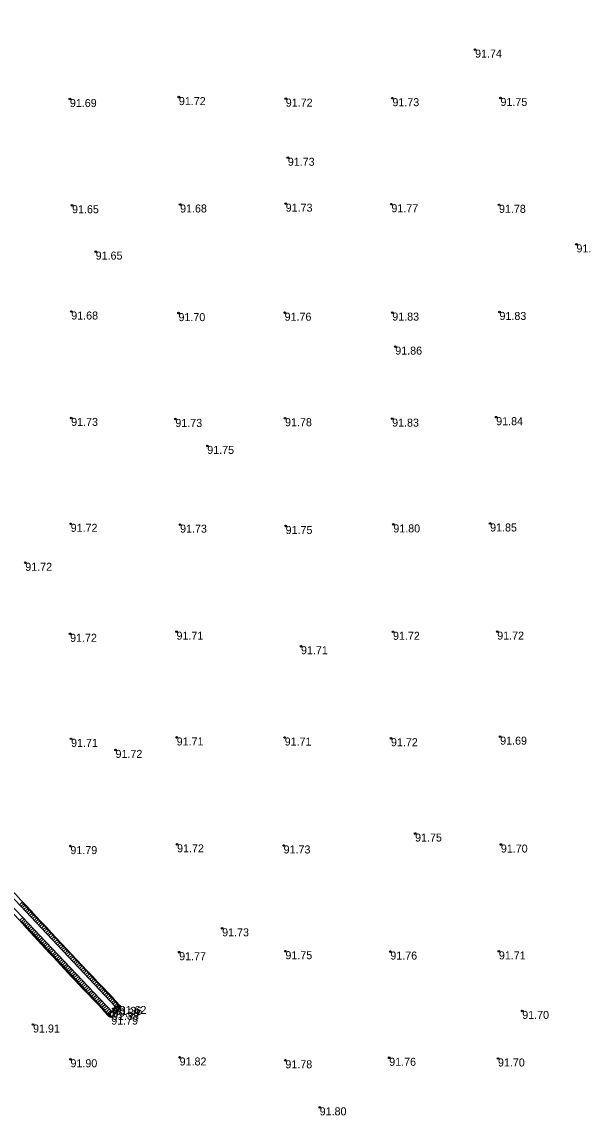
# Model space of a CAD drawing. Extents: x 316000 to 728450, y 314368 to 726000.
# Drawn here: x 726217 to 726480, y 315037 to 315550 of the extents above; entities that cross this region are included whole.
import ezdxf

# ---------------------------------------------------------------- set-up
doc = ezdxf.new("R2010")
doc.units = 0
for name, color, linetype in [('HIDG_ELEM_####_####_#', 7, 'Continuous'), ('HIDG_GRAV_####_####_#', 7, 'Continuous'), ('RELJ_AATZ_####_TKST_#', 7, 'Continuous'), ('RELJ_ELEM_####_####_#', 7, 'Continuous'), ('RELJ_HORZ_PAMT_####_#', 7, 'Continuous'), ('RELJ_NOGA_####_####_#', 7, 'Continuous')]:
    doc.layers.add(name, color=color, linetype=linetype)

msp = doc.modelspace()

# ---------------------------------------------------------------- linework, layer by layer
at = {"layer": 'HIDG_ELEM_####_####_#'}
msp.add_circle((726259.64, 315088.05), 0.225, dxfattribs=at)
at = {"layer": 'HIDG_GRAV_####_####_#'}
for points in [[(726259.18, 315086.52), (726260.77, 315088.86), (726179.01, 315175.77), (726127.86, 315229.06), (726063.06, 315296.07), (725998.34, 315364.32), (725936.65, 315430.32), (725875.35, 315494.08), (725809.44, 315562.19), (725743.94, 315631.87)], [(725741.16, 315628.11), (725806.06, 315558.99), (725870.9, 315491.87), (725934.12, 315427.08), (725995.78, 315361.63), (726059.85, 315293.4), (726126.03, 315226.73), (726194.49, 315154.86), (726259.18, 315086.52)]]:
    msp.add_lwpolyline(points, dxfattribs=at)
at = {"layer": 'RELJ_ELEM_####_####_#'}
for centre in [(726429.19, 315537.38), (726239.45, 315514.24), (726290.48, 315515.13), (726340.54, 315514.42), (726390.48, 315514.63), (726441.08, 315514.74), (726341.5, 315486.71), (726240.47, 315464.48), (726291.06, 315464.82), (726340.51, 315465.2), (726390, 315464.95), (726440.38, 315464.66), (726251.53, 315442.75), (726476.66, 315446.11), (726240.09, 315414.67), (726290.3, 315413.92), (726339.99, 315414.1), (726390.42, 315414.16), (726440.62, 315414.47), (726391.81, 315398.22), (726240.05, 315364.82), (726288.85, 315364.33), (726340.21, 315364.68), (726390.34, 315364.49), (726439.08, 315365.16), (726303.78, 315351.7), (726239.82, 315315.19), (726291.05, 315314.81), (726340.47, 315314.17), (726390.9, 315314.91), (726436.23, 315315.35), (726218.56, 315296.93), (726239.55, 315263.65), (726289.38, 315264.65), (726390.76, 315264.59), (726439.56, 315264.68), (726347.67, 315257.84), (726440.94, 315215.45), (726240.01, 315214.44), (726289.45, 315215.09), (726340.03, 315215.07), (726389.8, 315214.73), (726260.82, 315209.26), (726401.1, 315170.07), (726239.69, 315164.18), (726289.64, 315165.02), (726339.52, 315164.48), (726441.26, 315164.92), (726310.75, 315125.67), (726290.62, 315114.47), (726340.38, 315114.95), (726389.5, 315114.77), (726440.32, 315114.85), (726260.77, 315088.86), (726262.72, 315089.26), (726451.26, 315086.96), (726258.82, 315084.29), (726259.18, 315086.52), (726222.2, 315080.59), (726239.73, 315064.31), (726290.84, 315065.15), (726340.37, 315063.83), (726388.98, 315065), (726439.9, 315064.68), (726356.43, 315041.78)]:
    msp.add_circle(centre, 0.375, dxfattribs=at)
at = {"layer": 'RELJ_HORZ_PAMT_####_#'}
msp.add_spline([(726166.01, 314654.12), (726198.69, 314716.78), (726207.79, 314742.43), (726213.69, 314769.66), (726221.77, 314795.63), (726228.31, 314807.26), (726232.5, 314812.58), (726234.86, 314815.1), (726237.42, 314817.51), (726261.34, 314833.96), (726287.37, 314845.57), (726314.05, 314855.57), (726327.19, 314860.98), (726339.94, 314867.19), (726354.85, 314874.87), (726370.01, 314882.21), (726400.42, 314896.82), (726429.83, 314913.01), (726443.74, 314922.3), (726456.88, 314932.73), (726478.18, 314952.05), (726498.87, 314971.88), (726519.32, 314991.9), (726539.92, 315011.75), (726586.04, 315054.6), (726590.47, 315064.89)], degree=3, dxfattribs=at)
at = {"layer": 'RELJ_NOGA_####_####_#'}
for p, q in [((726217.32, 315138.07), (726215.81, 315136.64)), ((726218.01, 315137.34), (726216.5, 315135.92)), ((726218.69, 315136.61), (726217.18, 315135.19)), ((726217.66, 315137.71), (726217.21, 315137.28)), ((726219.38, 315135.89), (726217.87, 315134.46)), ((726218.35, 315136.98), (726217.9, 315136.55)), ((726220.07, 315135.16), (726218.55, 315133.73)), ((726219.04, 315136.25), (726218.58, 315135.82)), ((726220.75, 315134.43), (726219.24, 315133)), ((726219.72, 315135.52), (726219.27, 315135.1)), ((726221.44, 315133.7), (726219.92, 315132.28)), ((726220.41, 315134.8), (726219.95, 315134.37)), ((726221.09, 315134.07), (726220.64, 315133.64)), ((726216, 315129.45), (726217.35, 315130.7)), ((726216.67, 315128.71), (726218.04, 315129.98)), ((726217.01, 315128.35), (726217.43, 315128.73)), ((726217.35, 315127.98), (726218.73, 315129.25)), ((726218.03, 315127.25), (726219.42, 315128.52)), ((726222.12, 315132.98), (726220.61, 315131.55)), ((726222.81, 315132.25), (726221.29, 315130.82)), ((726221.78, 315133.34), (726221.32, 315132.91)), ((726223.49, 315131.52), (726221.98, 315130.09)), ((726222.46, 315132.61), (726222.01, 315132.18)), ((726224.18, 315130.79), (726222.66, 315129.36)), ((726223.15, 315131.88), (726222.69, 315131.45)), ((726224.86, 315130.06), (726223.35, 315128.63)), ((726223.83, 315131.15), (726223.38, 315130.73)), ((726225.55, 315129.33), (726224.03, 315127.91)), ((726224.52, 315130.43), (726224.07, 315130)), ((726226.23, 315128.61), (726224.72, 315127.18)), ((726225.21, 315129.7), (726224.75, 315129.27)), ((726225.89, 315128.97), (726225.44, 315128.54)), ((726226.58, 315128.24), (726226.12, 315127.81)), ((726217.69, 315127.61), (726218.11, 315127.99)), ((726218.37, 315126.88), (726218.79, 315127.26)), ((726218.71, 315126.51), (726220.1, 315127.8)), ((726219.05, 315126.14), (726219.47, 315126.53)), ((726219.39, 315125.78), (726220.79, 315127.07)), ((726219.73, 315125.41), (726220.15, 315125.8)), ((726220.07, 315125.04), (726221.48, 315126.35)), ((726220.41, 315124.68), (726220.83, 315125.07)), ((726220.75, 315124.31), (726222.17, 315125.62)), ((726221.09, 315123.94), (726221.51, 315124.34)), ((726221.43, 315123.57), (726222.85, 315124.89)), ((726221.77, 315123.21), (726222.2, 315123.6)), ((726222.11, 315122.84), (726223.54, 315124.17)), ((726222.78, 315122.11), (726224.23, 315123.44)), ((726226.92, 315127.88), (726225.4, 315126.45)), ((726227.6, 315127.15), (726226.09, 315125.72)), ((726228.29, 315126.42), (726226.77, 315124.99)), ((726227.26, 315127.51), (726226.81, 315127.08)), ((726228.97, 315125.69), (726227.46, 315124.27)), ((726227.95, 315126.78), (726227.49, 315126.36)), ((726229.66, 315124.96), (726228.14, 315123.54)), ((726228.63, 315126.06), (726228.18, 315125.63)), ((726230.34, 315124.23), (726228.83, 315122.81)), ((726229.32, 315125.33), (726228.86, 315124.9)), ((726231.03, 315123.51), (726229.51, 315122.08)), ((726230, 315124.6), (726229.55, 315124.17)), ((726230.69, 315123.87), (726230.23, 315123.44)), ((726231.37, 315123.14), (726230.92, 315122.71)), ((726222.44, 315122.47), (726222.88, 315122.87)), ((726223.12, 315121.74), (726223.56, 315122.14)), ((726223.46, 315121.37), (726224.92, 315122.71)), ((726223.8, 315121), (726224.24, 315121.41)), ((726224.14, 315120.64), (726225.6, 315121.99)), ((726224.48, 315120.27), (726224.92, 315120.68)), ((726224.82, 315119.9), (726226.29, 315121.26)), ((726225.16, 315119.54), (726225.6, 315119.94)), ((726225.5, 315119.17), (726226.98, 315120.53)), ((726225.84, 315118.8), (726226.28, 315119.21)), ((726226.18, 315118.43), (726227.67, 315119.81)), ((726226.52, 315118.07), (726226.97, 315118.48)), ((726226.86, 315117.7), (726228.35, 315119.08)), ((726227.54, 315116.97), (726229.04, 315118.36)), ((726231.71, 315122.78), (726230.2, 315121.35)), ((726232.4, 315122.05), (726230.88, 315120.62)), ((726233.08, 315121.32), (726231.57, 315119.9)), ((726232.06, 315122.41), (726231.6, 315121.99)), ((726233.77, 315120.59), (726232.25, 315119.17)), ((726232.74, 315121.68), (726232.29, 315121.26)), ((726234.45, 315119.86), (726232.94, 315118.44)), ((726233.42, 315120.95), (726232.97, 315120.53)), ((726235.14, 315119.13), (726233.62, 315117.71)), ((726234.11, 315120.23), (726233.66, 315119.8)), ((726235.82, 315118.4), (726234.31, 315116.98)), ((726234.79, 315119.5), (726234.34, 315119.07)), ((726235.48, 315118.77), (726235.03, 315118.34)), ((726236.16, 315118.04), (726235.71, 315117.61)), ((726227.2, 315117.33), (726227.65, 315117.75)), ((726227.88, 315116.6), (726228.33, 315117.02)), ((726228.22, 315116.23), (726229.73, 315117.63)), ((726228.55, 315115.86), (726229.01, 315116.28)), ((726228.89, 315115.5), (726230.41, 315116.9)), ((726229.23, 315115.13), (726229.69, 315115.55)), ((726229.57, 315114.76), (726231.1, 315116.18)), ((726229.91, 315114.4), (726230.37, 315114.82)), ((726230.25, 315114.03), (726231.79, 315115.45)), ((726230.59, 315113.66), (726231.05, 315114.09)), ((726230.93, 315113.29), (726232.48, 315114.72)), ((726231.27, 315112.93), (726231.74, 315113.36)), ((726231.61, 315112.56), (726233.16, 315114)), ((726232.29, 315111.83), (726233.85, 315113.27)), ((726236.51, 315117.67), (726234.99, 315116.25)), ((726237.19, 315116.95), (726235.68, 315115.53)), ((726237.88, 315116.22), (726236.36, 315114.8)), ((726236.85, 315117.31), (726236.39, 315116.88)), ((726238.56, 315115.49), (726237.05, 315114.07)), ((726237.53, 315116.58), (726237.08, 315116.16)), ((726239.24, 315114.76), (726237.73, 315113.34)), ((726238.22, 315115.85), (726237.76, 315115.43)), ((726239.93, 315114.03), (726238.42, 315112.61)), ((726238.9, 315115.12), (726238.45, 315114.7)), ((726240.61, 315113.3), (726239.1, 315111.89)), ((726239.59, 315114.39), (726239.13, 315113.97)), ((726240.27, 315113.67), (726239.82, 315113.24)), ((726240.95, 315112.94), (726240.5, 315112.51)), ((726231.95, 315112.19), (726232.42, 315112.62)), ((726232.63, 315111.46), (726233.1, 315111.89)), ((726232.97, 315111.09), (726234.54, 315112.54)), ((726233.31, 315110.72), (726233.78, 315111.16)), ((726233.65, 315110.36), (726235.23, 315111.82)), ((726233.99, 315109.99), (726234.46, 315110.43)), ((726234.32, 315109.62), (726235.91, 315111.09)), ((726234.66, 315109.26), (726235.14, 315109.7)), ((726235, 315108.89), (726236.6, 315110.37)), ((726235.34, 315108.52), (726235.82, 315108.97)), ((726235.68, 315108.15), (726237.29, 315109.64)), ((726236.02, 315107.79), (726236.51, 315108.23)), ((726236.36, 315107.42), (726237.98, 315108.91)), ((726237.04, 315106.69), (726238.66, 315108.19)), ((726241.3, 315112.57), (726239.79, 315111.16)), ((726241.98, 315111.84), (726240.48, 315110.43)), ((726242.67, 315111.11), (726241.16, 315109.7)), ((726241.64, 315112.21), (726241.19, 315111.78)), ((726243.35, 315110.38), (726241.85, 315108.97)), ((726242.32, 315111.48), (726241.87, 315111.05)), ((726244.03, 315109.66), (726242.53, 315108.24)), ((726243.01, 315110.75), (726242.56, 315110.33)), ((726244.72, 315108.93), (726243.22, 315107.52)), ((726243.69, 315110.02), (726243.24, 315109.6)), ((726245.4, 315108.2), (726243.9, 315106.79)), ((726244.38, 315109.29), (726243.93, 315108.87)), ((726245.06, 315108.56), (726244.61, 315108.14)), ((726245.75, 315107.83), (726245.3, 315107.41)), ((726236.7, 315107.05), (726237.19, 315107.5)), ((726237.38, 315106.32), (726237.87, 315106.77)), ((726237.72, 315105.95), (726239.35, 315107.46)), ((726238.06, 315105.58), (726238.55, 315106.04)), ((726238.4, 315105.22), (726240.04, 315106.73)), ((726238.74, 315104.85), (726239.23, 315105.31)), ((726239.08, 315104.48), (726240.73, 315106.01)), ((726239.42, 315104.12), (726239.91, 315104.57)), ((726239.76, 315103.75), (726241.41, 315105.28)), ((726240.09, 315103.38), (726240.59, 315103.84)), ((726240.43, 315103.01), (726242.1, 315104.56)), ((726240.77, 315102.65), (726241.28, 315103.11)), ((726241.11, 315102.28), (726242.79, 315103.83)), ((726241.79, 315101.55), (726243.48, 315103.1)), ((726246.09, 315107.47), (726244.59, 315106.06)), ((726246.77, 315106.74), (726245.27, 315105.33)), ((726247.46, 315106.01), (726245.96, 315104.6)), ((726246.43, 315107.1), (726245.98, 315106.68)), ((726248.14, 315105.28), (726246.64, 315103.87)), ((726247.11, 315106.37), (726246.66, 315105.95)), ((726248.83, 315104.55), (726247.33, 315103.15)), ((726247.8, 315105.65), (726247.35, 315105.22)), ((726249.51, 315103.82), (726248.01, 315102.42)), ((726248.48, 315104.92), (726248.03, 315104.49)), ((726250.19, 315103.09), (726248.7, 315101.69)), ((726249.17, 315104.19), (726248.72, 315103.77)), ((726249.85, 315103.46), (726249.4, 315103.04)), ((726250.54, 315102.73), (726250.09, 315102.31)), ((726241.45, 315101.91), (726241.96, 315102.38)), ((726242.13, 315101.18), (726242.64, 315101.65)), ((726242.47, 315100.81), (726244.16, 315102.38)), ((726242.81, 315100.44), (726243.32, 315100.91)), ((726243.15, 315100.08), (726244.85, 315101.65)), ((726243.49, 315099.71), (726244, 315100.18)), ((726243.83, 315099.34), (726245.54, 315100.92)), ((726244.17, 315098.98), (726244.68, 315099.45)), ((726244.51, 315098.61), (726246.23, 315100.2)), ((726244.85, 315098.24), (726245.36, 315098.72)), ((726245.19, 315097.87), (726246.91, 315099.47)), ((726245.53, 315097.51), (726246.04, 315097.99)), ((726245.86, 315097.14), (726247.6, 315098.74)), ((726246.54, 315096.41), (726248.29, 315098.02)), ((726250.88, 315102.36), (726249.38, 315100.96)), ((726251.56, 315101.64), (726250.07, 315100.23)), ((726252.25, 315100.91), (726250.75, 315099.5)), ((726251.22, 315102), (726250.77, 315101.58)), ((726252.93, 315100.18), (726251.44, 315098.78)), ((726251.91, 315101.27), (726251.46, 315100.85)), ((726253.62, 315099.45), (726252.12, 315098.05)), ((726252.59, 315100.54), (726252.14, 315100.12)), ((726254.3, 315098.72), (726252.81, 315097.32)), ((726253.27, 315099.81), (726252.83, 315099.39)), ((726254.99, 315097.99), (726253.49, 315096.59)), ((726253.96, 315099.08), (726253.51, 315098.66)), ((726254.64, 315098.35), (726254.2, 315097.93)), ((726255.33, 315097.63), (726254.88, 315097.21)), ((726246.2, 315096.77), (726246.73, 315097.25)), ((726246.88, 315096.04), (726247.41, 315096.52)), ((726247.22, 315095.67), (726248.98, 315097.29)), ((726247.56, 315095.3), (726248.09, 315095.79)), ((726247.9, 315094.94), (726249.66, 315096.57)), ((726248.24, 315094.57), (726248.77, 315095.06)), ((726248.58, 315094.2), (726250.35, 315095.84)), ((726248.92, 315093.84), (726249.45, 315094.33)), ((726249.26, 315093.47), (726251.04, 315095.11)), ((726249.6, 315093.1), (726250.13, 315093.6)), ((726249.94, 315092.73), (726251.73, 315094.39)), ((726250.28, 315092.37), (726250.81, 315092.86)), ((726250.62, 315092), (726252.41, 315093.66)), ((726251.3, 315091.26), (726253.1, 315092.93)), ((726255.67, 315097.26), (726254.18, 315095.86)), ((726256.35, 315096.53), (726254.86, 315095.13)), ((726257.04, 315095.8), (726255.55, 315094.41)), ((726256.01, 315096.9), (726255.57, 315096.48)), ((726257.72, 315095.07), (726256.23, 315093.68)), ((726256.7, 315096.17), (726256.25, 315095.75)), ((726258.41, 315094.34), (726256.92, 315092.95)), ((726257.38, 315095.44), (726256.93, 315095.02)), ((726259.09, 315093.61), (726257.6, 315092.22)), ((726258.07, 315094.71), (726257.62, 315094.29)), ((726259.77, 315092.88), (726258.29, 315091.5)), ((726258.75, 315093.98), (726258.3, 315093.56)), ((726259.43, 315093.25), (726258.99, 315092.83)), ((726260.11, 315092.52), (726259.67, 315092.1)), ((726250.96, 315091.63), (726251.5, 315092.13)), ((726251.63, 315090.9), (726252.18, 315091.4)), ((726251.97, 315090.53), (726253.79, 315092.21)), ((726252.31, 315090.16), (726252.86, 315090.67)), ((726252.65, 315089.8), (726254.48, 315091.48)), ((726252.99, 315089.43), (726253.54, 315089.94)), ((726253.33, 315089.06), (726255.16, 315090.75)), ((726253.67, 315088.69), (726254.22, 315089.2)), ((726254.01, 315088.33), (726255.85, 315090.03)), ((726254.35, 315087.96), (726254.9, 315088.47)), ((726254.69, 315087.59), (726256.54, 315089.3)), ((726255.03, 315087.23), (726255.58, 315087.74)), ((726255.37, 315086.86), (726257.22, 315088.58)), ((726256.05, 315086.12), (726257.91, 315087.85)), ((726260.45, 315092.15), (726258.95, 315090.8)), ((726261.11, 315091.39), (726259.58, 315090.12)), ((726261.44, 315086.4), (726260.06, 315087.81)), ((726261.74, 315090.62), (726260.28, 315089.38)), ((726260.78, 315091.77), (726260.32, 315091.38)), ((726262.12, 315087.14), (726260.47, 315088.42)), ((726262.38, 315089.85), (726260.51, 315088.48)), ((726262.81, 315088.96), (726260.59, 315088.59)), ((726262.65, 315087.98), (726260.75, 315088.83)), ((726261.42, 315091.01), (726260.97, 315090.63)), ((726261.79, 315086.76), (726261.34, 315087.18)), ((726262.07, 315090.24), (726261.63, 315089.87)), ((726262.41, 315087.54), (726261.88, 315087.88)), ((726262.65, 315089.43), (726261.94, 315089.05)), ((726262.8, 315088.46), (726262.18, 315088.57)), ((726255.71, 315086.49), (726256.27, 315087.01)), ((726256.39, 315085.76), (726256.95, 315086.27)), ((726256.72, 315085.38), (726258.63, 315087.09)), ((726257.06, 315085.02), (726257.61, 315085.55)), ((726257.42, 315084.67), (726259.12, 315086.57)), ((726258.75, 315084.24), (726257.59, 315086.28)), ((726257.81, 315084.37), (726258.22, 315085.02)), ((726258.27, 315084.17), (726258.78, 315086.93)), ((726260.7, 315085.73), (726259.56, 315087.09)), ((726260.31, 315085.41), (726260.01, 315085.8)), ((726261.08, 315086.06), (726260.7, 315086.48))]:
    msp.add_line(p, q, dxfattribs=at)
for points in [[(726259.12, 315084.51), (726262.72, 315089.26), (726261.56, 315090.84), (726260.2, 315092.42), (726257.29, 315095.53), (726218.91, 315136.38), (726180.31, 315176.84), (726128.67, 315229.97), (726063.7, 315298.11), (725999.9, 315366.09), (725937.21, 315432.09), (725876.35, 315495.23), (725810.58, 315563.08), (725744.7, 315632.91)], [(725740.86, 315626.98), (725805.54, 315558.12), (725870.39, 315491.15), (725932.8, 315426.8), (725994.98, 315360.84), (726059.66, 315292.12), (726075.75, 315275.46), (726092.08, 315259.04), (726108.47, 315242.67), (726124.69, 315226.14), (726193.27, 315154.03), (726250.06, 315092.6), (726256.32, 315085.83), (726258.82, 315084.29), (726259.12, 315084.51)]]:
    msp.add_spline(points, degree=3, dxfattribs=at)

# ---------------------------------------------------------------- texts
at = {"layer": 'RELJ_AATZ_####_TKST_#'}
for s, p in [('91.74', (726429.19, 315533.63)), ('91.69', (726239.45, 315510.49)), ('91.72', (726290.48, 315511.38)), ('91.72', (726340.54, 315510.67)), ('91.73', (726390.48, 315510.88)), ('91.75', (726441.08, 315510.99)), ('91.73', (726341.5, 315482.96)), ('91.65', (726240.47, 315460.73)), ('91.68', (726291.06, 315461.07)), ('91.73', (726340.51, 315461.45)), ('91.77', (726390, 315461.2)), ('91.78', (726440.38, 315460.91)), ('91.65', (726251.53, 315439)), ('91.81', (726476.66, 315442.36)), ('91.68', (726240.09, 315410.92)), ('91.70', (726290.3, 315410.17)), ('91.76', (726339.99, 315410.35)), ('91.83', (726390.42, 315410.41)), ('91.83', (726440.62, 315410.72)), ('91.86', (726391.81, 315394.47)), ('91.73', (726240.05, 315361.07)), ('91.78', (726340.21, 315360.93)), ('91.83', (726390.34, 315360.74)), ('91.84', (726439.08, 315361.41)), ('91.73', (726288.85, 315360.58)), ('91.75', (726303.78, 315347.95)), ('91.72', (726239.82, 315311.44)), ('91.73', (726291.05, 315311.06)), ('91.75', (726340.47, 315310.42)), ('91.80', (726390.9, 315311.16)), ('91.85', (726436.23, 315311.6)), ('91.72', (726218.56, 315293.18)), ('91.72', (726239.55, 315259.9)), ('91.71', (726289.38, 315260.9)), ('91.72', (726390.76, 315260.84)), ('91.72', (726439.56, 315260.93)), ('91.71', (726347.67, 315254.09)), ('91.71', (726240.01, 315210.69)), ('91.71', (726289.45, 315211.34)), ('91.71', (726340.03, 315211.32)), ('91.72', (726389.8, 315210.98)), ('91.69', (726440.94, 315211.7)), ('91.72', (726260.82, 315205.51)), ('91.75', (726401.1, 315166.32)), ('91.79', (726239.69, 315160.43)), ('91.72', (726289.64, 315161.27)), ('91.73', (726339.52, 315160.73)), ('91.70', (726441.26, 315161.17)), ('91.73', (726310.75, 315121.92)), ('91.77', (726290.62, 315110.72)), ('91.75', (726340.38, 315111.2)), ('91.76', (726389.5, 315111.02)), ('91.71', (726440.32, 315111.1)), ('90.39', (726259.64, 315084.3)), ('91.36', (726260.77, 315085.11)), ('91.62', (726262.72, 315085.51)), ('91.79', (726258.82, 315080.54)), ('91.38', (726259.18, 315082.77)), ('91.70', (726451.26, 315083.21)), ('91.91', (726222.2, 315076.84)), ('91.90', (726239.73, 315060.56)), ('91.82', (726290.84, 315061.4)), ('91.78', (726340.37, 315060.08)), ('91.76', (726388.98, 315061.25)), ('91.70', (726439.9, 315060.93)), ('91.80', (726356.43, 315038.03))]:
    msp.add_text(s, height=3.75, dxfattribs=at).set_placement(p)

doc.saveas('drawing.dxf')
